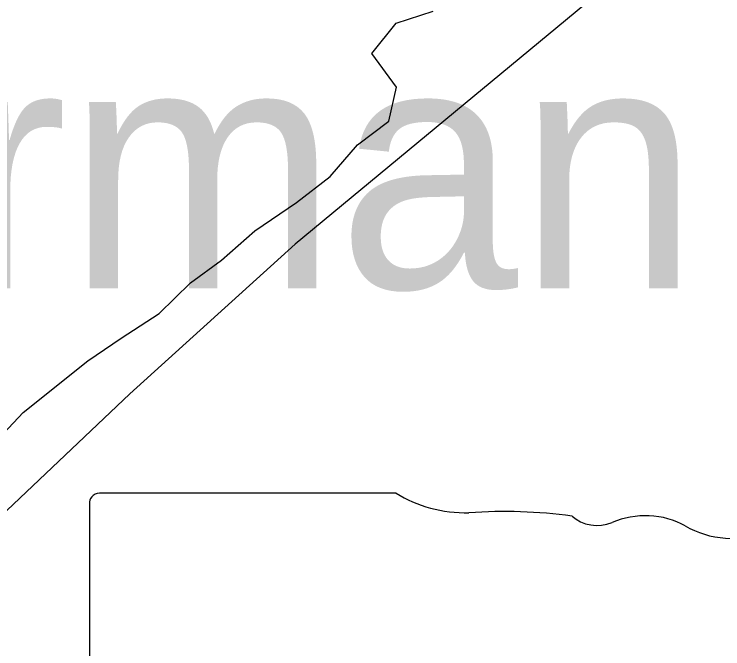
# Model space of a CAD drawing. Extents: x 0 to 34, y 0 to 22.
# Drawn here: x 25.534 to 25.7646, y 18.0079 to 18.2143 of the extents above; entities that cross this region are included whole.
import ezdxf

# ---------------------------------------------------------------- set-up
doc = ezdxf.new("R2010")
doc.units = 0
for name, color, linetype in [('GM_X_Minor_River', 7, 'Continuous'), ('GM_X_Rail_Line', 7, 'Continuous'), ('GM_X_State_Shield', 7, 'Continuous'), ('GM_X_Unincorporated_Text', 7, 'Continuous')]:
    doc.layers.add(name, color=color, linetype=linetype)

msp = doc.modelspace()

# ---------------------------------------------------------------- linework, layer by layer
at = {"layer": 'GM_X_Minor_River'}
msp.add_lwpolyline([(25.51745, 18.06405), (25.53692, 18.08471), (25.55795, 18.1016), (25.56884, 18.10891), (25.58125, 18.117), (25.59137, 18.12696), (25.60151, 18.13426), (25.61239, 18.14385), (25.62592, 18.15308), (25.63681, 18.16153), (25.64579, 18.17185), (25.65593, 18.17954), (25.65848, 18.19055), (25.65045, 18.20145), (25.6583, 18.21139), (25.67036, 18.2153)], dxfattribs=at)
at = {"layer": 'GM_X_Rail_Line'}
msp.add_lwpolyline([(27.31815, 19.07874), (26.87194, 18.96304), (26.63643, 18.90218), (26.59839, 18.89255), (26.55991, 18.88003), (26.5181, 18.86299), (26.49385, 18.84892), (26.46587, 18.83157), (26.32991, 18.7221), (25.62545, 18.13949), (25.57168, 18.09086), (25.53163, 18.0529), (25.48854, 18.00437), (25.44769, 17.95909), (25.41457, 17.91805), (25.38062, 17.87119), (24.86025, 17.12657), (24.35774, 16.41254), (24.32043, 16.36582), (24.27944, 16.32479), (24.2417, 16.29196), (23.98974, 16.09826), (23.66779, 15.84317), (23.51667, 15.72346)], dxfattribs=at)
at = {"layer": 'GM_X_State_Shield'}
for p, q in [((25.65832, 18.05854), (25.5618, 18.05854)), ((25.55856, 18.0551), (25.55856, 17.85498))]:
    msp.add_line(p, q, dxfattribs=at)
for centre, major_axis, start_param, end_param in [((25.56233, 18.05552), (0.00382, 0), 1.712693, 3.28349), ((25.68131, 18.08177), (0.03703, 0), 4.042523, 4.731795), ((25.69359, 17.94619), (0.13295, 0), 1.404758, 1.657858), ((25.72377, 18.05656), (0.01068, 0), 3.836095, 5.185415), ((25.73945, 18.03343), (0.02221, 0), 0.950623, 2.079405), ((25.76812, 18.06515), (0.02672, 0), 4.081561, 5.145723)]:
    msp.add_ellipse(centre, major_axis=major_axis, ratio=0.8, start_param=start_param, end_param=end_param, dxfattribs=at)

# ---------------------------------------------------------------- texts
at = {"layer": 'GM_X_Unincorporated_Text'}
msp.add_text('Opperman', height=0.078977, rotation=0, dxfattribs=at).set_placement((25.25779, 18.12513))

doc.saveas('drawing.dxf')
